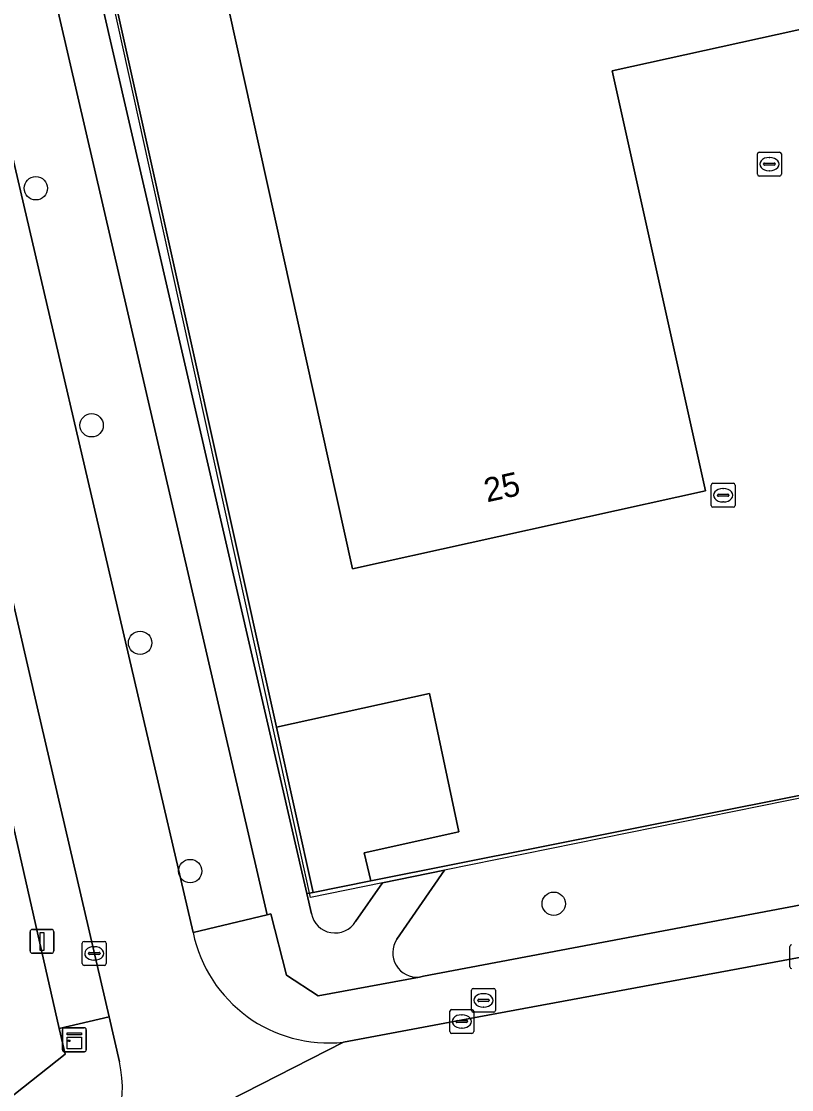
# Model space of a CAD drawing. Extents: x 157320 to 158835, y 386650 to 388491.
# Drawn here: x 157790.58 to 157822.81, y 387591.57 to 387636.29 of the extents above; entities that cross this region are included whole.
import ezdxf

# ---------------------------------------------------------------- set-up
doc = ezdxf.new("R2010")
doc.units = 0
for name, color, linetype in [('IMGEO_Boom', 7, 'Continuous'), ('IMGEO_Brandkraan', 7, 'Continuous'), ('IMGEO_Erf', 7, 'Continuous'), ('IMGEO_Groenvoorziening', 7, 'Continuous'), ('IMGEO_Hek', 7, 'Continuous'), ('IMGEO_Kast', 7, 'Continuous'), ('IMGEO_Kolk', 7, 'Continuous'), ('IMGEO_Lichtmast', 7, 'Continuous'), ('IMGEO_Pand', 7, 'Continuous'), ('IMGEO_Pand_nummerreeks', 7, 'Continuous'), ('IMGEO_Parkeervlak_open', 7, 'Continuous'), ('IMGEO_Rijbaan_lokaal_open', 7, 'Continuous'), ('IMGEO_Rioolput', 7, 'Continuous'), ('IMGEO_Voetpad_halfverhard', 7, 'Continuous'), ('IMGEO_Voetpad_open', 7, 'Continuous')]:
    doc.layers.add(name, color=color, linetype=linetype)

msp = doc.modelspace()

# ---------------------------------------------------------------- linework, layer by layer
at = {"layer": 'IMGEO_Boom'}
for centre in [(157791.189, 387629.303), (157793.524, 387619.382), (157795.552, 387610.277), (157797.646, 387600.723), (157812.856, 387599.356)]:
    msp.add_circle(centre, 0.489, dxfattribs=at)
at = {"layer": 'IMGEO_Brandkraan'}
for p, q in [((157809.418, 387594.886), (157809.418, 387595.738)), ((157809.493, 387595.812), (157810.345, 387595.812)), ((157810.419, 387595.738), (157810.419, 387594.886)), ((157809.677, 387595.306), (157809.677, 387595.318)), ((157810.115, 387595.269), (157809.717, 387595.269)), ((157809.72, 387595.355), (157810.118, 387595.355)), ((157809.906, 387595.592), (157809.931, 387595.592)), ((157810.161, 387595.318), (157810.161, 387595.306)), ((157810.345, 387594.812), (157809.493, 387594.812)), ((157809.929, 387595.032), (157809.904, 387595.032))]:
    msp.add_line(p, q, dxfattribs=at)
for points in [[(157809.418, 387594.886), (157809.418, 387595.738)], [(157809.493, 387595.812), (157810.345, 387595.812)], [(157810.419, 387595.738), (157810.419, 387594.886)], [(157810.345, 387594.812), (157809.493, 387594.812)]]:
    msp.add_lwpolyline(points, dxfattribs=at)
for centre, radius, start, end in [((157809.495, 387595.736), 0.0765, 91.552, 178.448), ((157809.495, 387595.736), 0.0765, 91.552, 178.448), ((157810.343, 387595.736), 0.0765, 1.552, 88.448), ((157810.343, 387595.736), 0.0765, 1.552, 88.448), ((157809.717, 387595.315), 0.0403, 85.8775, 175.7526), ((157809.714, 387595.305), 0.0366, 178.938, 274.7102), ((157810.118, 387595.312), 0.043, 264.8664, 352.4533), ((157810.122, 387595.317), 0.0386, 1.7309, 96.639), ((157809.495, 387594.888), 0.0765, 181.552, 268.448), ((157809.495, 387594.888), 0.0765, 181.552, 268.448), ((157810.343, 387594.888), 0.0765, 271.552, 358.448), ((157810.343, 387594.888), 0.0765, 271.552, 358.448)]:
    msp.add_arc(centre, radius, start, end, dxfattribs=at)
for centre, major_axis, ratio, start_param, end_param in [((157809.905, 387595.312), (-0.387, 0.002), 0.722429, 4.712389, 7.853982), ((157809.93, 387595.312), (-0.39, 0.002), 0.717154, 1.570796, 4.712389)]:
    msp.add_ellipse(centre, major_axis=major_axis, ratio=ratio, start_param=start_param, end_param=end_param, dxfattribs=at)
at = {"layer": 'IMGEO_Erf'}
msp.add_lwpolyline([(157759.456, 387566.947), (157792.41, 387593.054), (157792.165, 387594.133), (157787.221, 387615.937)], dxfattribs=at)
at = {"layer": 'IMGEO_Groenvoorziening'}
for points in [[(157792.188, 387644.685), (157802.528, 387599.779), (157802.788, 387599.832), (157801.253, 387606.747), (157785.269, 387678.768), (157786.315, 387681.625)], [(157789.187, 387645.002), (157786.982, 387644.405), (157789.443, 387633.877), (157797.77, 387598.149), (157800.871, 387598.887), (157790.384, 387644.236)], [(157865.67, 387639.096), (157865.423, 387631.796), (157860.558, 387611.327), (157856.337, 387610.471), (157851.763, 387609.491), (157844.164, 387607.883), (157833.986, 387605.924), (157833.353, 387605.924), (157805.2, 387600.313), (157802.788, 387599.832), (157802.528, 387599.779), (157802.721, 387598.939)], [(157807.241, 387596.288), (157807.403, 387596.318), (157848.015, 387603.998)], [(157804.566, 387598.607), (157805.693, 387600.23), (157808.289, 387600.757), (157806.299, 387597.868)]]:
    msp.add_lwpolyline(points, dxfattribs=at)
msp.add_lwpolyline([(157807.66, 387608.161), (157801.253, 387606.747), (157802.788, 387599.832), (157805.2, 387600.313), (157804.925, 387601.49), (157808.888, 387602.365)], close=True, dxfattribs=at)
for centre, radius, start, end in [((157803.71, 387599.141), 1.009, 191.5627, 328.0353), ((157807.137, 387597.297), 1.014, 145.7065, 275.9005)]:
    msp.add_arc(centre, radius, start, end, dxfattribs=at)
at = {"layer": 'IMGEO_Hek'}
for points in [[(157802.675, 387599.617), (157792.525, 387645.671)], [(157860.558, 387611.327), (157825.921, 387604.336), (157808.289, 387600.757)], [(157808.289, 387600.757), (157805.693, 387600.23)], [(157805.693, 387600.23), (157802.675, 387599.617)]]:
    msp.add_lwpolyline(points, dxfattribs=at)
at = {"layer": 'IMGEO_Kast'}
for p, q in [((157792.301, 387593.234), (157792.301, 387594.075)), ((157792.301, 387594.075), (157792.301, 387593.234)), ((157792.376, 387594.159), (157793.217, 387594.159)), ((157793.217, 387594.159), (157792.376, 387594.159)), ((157793.301, 387594.084), (157793.301, 387593.243)), ((157793.301, 387593.243), (157793.301, 387594.084)), ((157793.226, 387593.159), (157792.385, 387593.159)), ((157792.385, 387593.159), (157793.226, 387593.159))]:
    msp.add_line(p, q, dxfattribs=at)
for points in [[(157792.496, 387593.949), (157793.096, 387593.949), (157793.096, 387593.864), (157792.496, 387593.864), (157792.496, 387593.949)], [(157792.496, 387593.774), (157793.096, 387593.774), (157793.096, 387593.285), (157792.496, 387593.285), (157792.496, 387593.774)]]:
    msp.add_lwpolyline(points, dxfattribs=at)
msp.add_circle((157792.58, 387593.623), 0.0377, dxfattribs=at)
for centre, start, end in [((157792.379, 387594.081), 92.4484, 184.2845), ((157792.379, 387594.081), 92.4484, 184.2845), ((157793.223, 387594.081), 2.4484, 94.2845), ((157793.223, 387594.081), 2.4484, 94.2845), ((157792.379, 387593.237), 182.4484, 274.2845), ((157792.379, 387593.237), 182.4484, 274.2845), ((157793.223, 387593.237), 272.4484, 4.2845), ((157793.223, 387593.237), 272.4484, 4.2845)]:
    msp.add_arc(centre, 0.0779, start, end, dxfattribs=at)
at = {"layer": 'IMGEO_Kolk'}
for p, q in [((157821.38, 387629.889), (157821.38, 387630.741)), ((157821.455, 387630.815), (157822.307, 387630.815)), ((157821.868, 387630.595), (157821.893, 387630.595)), ((157822.381, 387630.741), (157822.381, 387629.889)), ((157821.639, 387630.309), (157821.639, 387630.321)), ((157822.077, 387630.272), (157821.679, 387630.272)), ((157821.682, 387630.358), (157822.08, 387630.358)), ((157822.123, 387630.321), (157822.123, 387630.309)), ((157822.307, 387629.815), (157821.455, 387629.815)), ((157821.891, 387630.035), (157821.866, 387630.035)), ((157793.133, 387596.851), (157793.133, 387597.703)), ((157793.208, 387597.777), (157794.06, 387597.777)), ((157793.621, 387597.557), (157793.646, 387597.557)), ((157794.134, 387597.703), (157794.134, 387596.851)), ((157822.735, 387596.715), (157822.735, 387597.567)), ((157793.392, 387597.271), (157793.392, 387597.283)), ((157793.83, 387597.234), (157793.432, 387597.234)), ((157793.435, 387597.32), (157793.833, 387597.32)), ((157793.644, 387596.997), (157793.619, 387596.997)), ((157793.876, 387597.283), (157793.876, 387597.271)), ((157794.06, 387596.777), (157793.208, 387596.777)), ((157808.51, 387594.002), (157808.51, 387594.854)), ((157808.585, 387594.928), (157809.437, 387594.928)), ((157809.511, 387594.854), (157809.511, 387594.002)), ((157808.769, 387594.422), (157808.769, 387594.434)), ((157809.207, 387594.385), (157808.809, 387594.385)), ((157808.812, 387594.471), (157809.21, 387594.471)), ((157808.998, 387594.708), (157809.023, 387594.708)), ((157809.253, 387594.434), (157809.253, 387594.422)), ((157809.437, 387593.928), (157808.585, 387593.928)), ((157809.021, 387594.148), (157808.996, 387594.148))]:
    msp.add_line(p, q, dxfattribs=at)
for points in [[(157821.38, 387629.889), (157821.38, 387630.741)], [(157821.455, 387630.815), (157822.307, 387630.815)], [(157822.381, 387630.741), (157822.381, 387629.889)], [(157822.307, 387629.815), (157821.455, 387629.815)], [(157793.133, 387596.851), (157793.133, 387597.703)], [(157793.208, 387597.777), (157794.06, 387597.777)], [(157794.134, 387597.703), (157794.134, 387596.851)], [(157822.735, 387596.715), (157822.735, 387597.567)], [(157794.06, 387596.777), (157793.208, 387596.777)], [(157808.51, 387594.002), (157808.51, 387594.854)], [(157808.585, 387594.928), (157809.437, 387594.928)], [(157809.511, 387594.854), (157809.511, 387594.002)], [(157809.437, 387593.928), (157808.585, 387593.928)]]:
    msp.add_lwpolyline(points, dxfattribs=at)
for centre, radius, start, end in [((157821.457, 387630.739), 0.0765, 91.552, 178.448), ((157821.457, 387630.739), 0.0765, 91.552, 178.448), ((157822.305, 387630.739), 0.0765, 1.552, 88.448), ((157822.305, 387630.739), 0.0765, 1.552, 88.448), ((157821.679, 387630.318), 0.0403, 85.8775, 175.7526), ((157821.676, 387630.308), 0.0366, 178.938, 274.7102), ((157822.08, 387630.315), 0.043, 264.8664, 352.4533), ((157822.084, 387630.32), 0.0386, 1.7309, 96.639), ((157821.457, 387629.891), 0.0765, 181.552, 268.448), ((157821.457, 387629.891), 0.0765, 181.552, 268.448), ((157822.305, 387629.891), 0.0765, 271.552, 358.448), ((157822.305, 387629.891), 0.0765, 271.552, 358.448), ((157793.21, 387597.701), 0.0765, 91.552, 178.448), ((157793.21, 387597.701), 0.0765, 91.552, 178.448), ((157794.058, 387597.701), 0.0765, 1.552, 88.448), ((157794.058, 387597.701), 0.0765, 1.552, 88.448), ((157822.812, 387597.565), 0.0765, 91.552, 178.448), ((157822.812, 387597.565), 0.0765, 91.552, 178.448), ((157793.432, 387597.28), 0.0403, 85.8775, 175.7526), ((157793.429, 387597.27), 0.0366, 178.938, 274.7102), ((157793.833, 387597.277), 0.043, 264.8664, 352.4533), ((157793.837, 387597.282), 0.0386, 1.7309, 96.639), ((157793.21, 387596.853), 0.0765, 181.552, 268.448), ((157793.21, 387596.853), 0.0765, 181.552, 268.448), ((157794.058, 387596.853), 0.0765, 271.552, 358.448), ((157794.058, 387596.853), 0.0765, 271.552, 358.448), ((157822.812, 387596.717), 0.0765, 181.552, 268.448), ((157822.812, 387596.717), 0.0765, 181.552, 268.448), ((157808.587, 387594.852), 0.0765, 91.552, 178.448), ((157808.587, 387594.852), 0.0765, 91.552, 178.448), ((157809.435, 387594.852), 0.0765, 1.552, 88.448), ((157809.435, 387594.852), 0.0765, 1.552, 88.448), ((157808.809, 387594.431), 0.0403, 85.8775, 175.7526), ((157808.806, 387594.421), 0.0366, 178.938, 274.7102), ((157809.21, 387594.428), 0.043, 264.8664, 352.4533), ((157809.214, 387594.433), 0.0386, 1.7309, 96.639), ((157808.587, 387594.004), 0.0765, 181.552, 268.448), ((157808.587, 387594.004), 0.0765, 181.552, 268.448), ((157809.435, 387594.004), 0.0765, 271.552, 358.448), ((157809.435, 387594.004), 0.0765, 271.552, 358.448)]:
    msp.add_arc(centre, radius, start, end, dxfattribs=at)
for centre, major_axis, ratio, start_param, end_param in [((157821.867, 387630.315), (-0.387, 0.002), 0.722429, 4.712389, 7.853982), ((157821.892, 387630.315), (-0.39, 0.002), 0.717154, 1.570796, 4.712389), ((157793.62, 387597.277), (-0.387, 0.002), 0.722429, 4.712389, 7.853982), ((157793.645, 387597.277), (-0.39, 0.002), 0.717154, 1.570796, 4.712389), ((157808.997, 387594.428), (-0.387, 0.002), 0.722429, 4.712389, 7.853982), ((157809.022, 387594.428), (-0.39, 0.002), 0.717154, 1.570796, 4.712389)]:
    msp.add_ellipse(centre, major_axis=major_axis, ratio=ratio, start_param=start_param, end_param=end_param, dxfattribs=at)
at = {"layer": 'IMGEO_Lichtmast'}
for p, q in [((157790.948, 387597.38), (157790.948, 387598.18)), ((157790.948, 387598.18), (157790.948, 387597.38)), ((157791.048, 387598.28), (157791.838, 387598.28)), ((157791.838, 387598.28), (157791.048, 387598.28)), ((157791.938, 387598.18), (157791.938, 387597.38)), ((157791.938, 387597.38), (157791.938, 387598.18)), ((157791.838, 387597.28), (157791.048, 387597.28)), ((157791.048, 387597.28), (157791.838, 387597.28))]:
    msp.add_line(p, q, dxfattribs=at)
msp.add_lwpolyline([(157791.368, 387598.155), (157791.518, 387598.155), (157791.518, 387597.405), (157791.368, 387597.405), (157791.368, 387598.155)], dxfattribs=at)
for centre, start, end in [((157791.048, 387598.18), 90, 180), ((157791.048, 387598.18), 90, 180), ((157791.838, 387598.18), 0, 90), ((157791.838, 387598.18), 360, 90), ((157791.048, 387597.38), 180, 270), ((157791.048, 387597.38), 180, 270), ((157791.838, 387597.38), 270, 0), ((157791.838, 387597.38), 270, 0)]:
    msp.add_arc(centre, 0.1, start, end, dxfattribs=at)
at = {"layer": 'IMGEO_Pand'}
msp.add_lwpolyline([(157834.01, 387656.824), (157836.938, 387657.47), (157833.032, 387675.058), (157831.465, 387674.711), (157818.262, 387671.784), (157822.16, 387654.192), (157811.41, 387651.812), (157807.526, 387669.385), (157792.784, 387666.135), (157804.441, 387613.378), (157819.201, 387616.636), (157815.303, 387634.218), (157826.064, 387636.591), (157829.979, 387618.997), (157844.662, 387622.26), (157844.755, 387622.28), (157840.846, 387639.889), (157837.916, 387639.217)], close=True, dxfattribs=at)
at = {"layer": 'IMGEO_Parkeervlak_open'}
msp.add_lwpolyline([(157781, 387643.367), (157786.883, 387617.427), (157786.972, 387617.034), (157787.221, 387615.937), (157792.165, 387594.133), (157794.251, 387594.621), (157791.244, 387607.599), (157784.055, 387638.839)], dxfattribs=at)
at = {"layer": 'IMGEO_Rijbaan_lokaal_open'}
for points in [[(157789.443, 387633.877), (157786.982, 387644.405), (157786.577, 387646.289), (157778.84, 387679.961), (157778.41, 387681.752), (157777.429, 387685.881), (157770.575, 387715.53), (157768.836, 387723.063), (157765.102, 387722.238), (157765.578, 387720.19), (157766.969, 387714.367), (157776.417, 387672.566), (157784.055, 387638.839), (157791.244, 387607.599), (157794.251, 387594.621), (157794.686, 387592.742)], [(157797.77, 387598.149), (157789.443, 387633.877)], [(157847.531, 387601.774), (157838.502, 387600.061), (157823.212, 387597.114), (157808.967, 387594.489), (157804.065, 387593.562), (157792.988, 387587.904), (157790.324, 387585.8), (157762.143, 387563.549), (157762.145, 387563.532), (157753.185, 387556.476)], [(157792.988, 387587.904), (157804.065, 387593.562)]]:
    msp.add_lwpolyline(points, dxfattribs=at)
for centre, radius, start, end in [((157803.438, 387599.315), 5.787, 191.6206, 276.2197), ((157790.019, 387591.663), 4.79, 308.2999, 13.0209)]:
    msp.add_arc(centre, radius, start, end, dxfattribs=at)
at = {"layer": 'IMGEO_Rioolput'}
for p, q in [((157819.445, 387616.028), (157819.445, 387616.88)), ((157819.52, 387616.954), (157820.372, 387616.954)), ((157819.933, 387616.734), (157819.958, 387616.734)), ((157820.446, 387616.88), (157820.446, 387616.028)), ((157819.704, 387616.448), (157819.704, 387616.46)), ((157820.142, 387616.411), (157819.744, 387616.411)), ((157819.747, 387616.497), (157820.145, 387616.497)), ((157820.188, 387616.46), (157820.188, 387616.448)), ((157820.372, 387615.954), (157819.52, 387615.954)), ((157819.956, 387616.174), (157819.931, 387616.174))]:
    msp.add_line(p, q, dxfattribs=at)
for points in [[(157819.445, 387616.028), (157819.445, 387616.88)], [(157819.52, 387616.954), (157820.372, 387616.954)], [(157820.446, 387616.88), (157820.446, 387616.028)], [(157820.372, 387615.954), (157819.52, 387615.954)]]:
    msp.add_lwpolyline(points, dxfattribs=at)
for centre, radius, start, end in [((157819.522, 387616.878), 0.0765, 91.552, 178.448), ((157819.522, 387616.878), 0.0765, 91.552, 178.448), ((157820.37, 387616.878), 0.0765, 1.552, 88.448), ((157820.37, 387616.878), 0.0765, 1.552, 88.448), ((157819.744, 387616.457), 0.0403, 85.8775, 175.7526), ((157819.741, 387616.447), 0.0366, 178.938, 274.7102), ((157820.145, 387616.454), 0.043, 264.8664, 352.4533), ((157820.149, 387616.459), 0.0386, 1.7309, 96.639), ((157819.522, 387616.03), 0.0765, 181.552, 268.448), ((157819.522, 387616.03), 0.0765, 181.552, 268.448), ((157820.37, 387616.03), 0.0765, 271.552, 358.448), ((157820.37, 387616.03), 0.0765, 271.552, 358.448)]:
    msp.add_arc(centre, radius, start, end, dxfattribs=at)
for centre, major_axis, ratio, start_param, end_param in [((157819.932, 387616.454), (-0.387, 0.002), 0.722429, 4.712389, 7.853982), ((157819.957, 387616.454), (-0.39, 0.002), 0.717154, 1.570796, 4.712389)]:
    msp.add_ellipse(centre, major_axis=major_axis, ratio=ratio, start_param=start_param, end_param=end_param, dxfattribs=at)
at = {"layer": 'IMGEO_Voetpad_halfverhard'}
for points in [[(157802.721, 387598.939), (157802.528, 387599.779), (157792.188, 387644.685)], [(157790.384, 387644.236), (157800.871, 387598.887), (157801.024, 387598.927), (157801.679, 387596.36), (157803.002, 387595.497), (157807.241, 387596.288)], [(157806.299, 387597.868), (157808.289, 387600.757), (157805.693, 387600.23), (157804.566, 387598.607)]]:
    msp.add_lwpolyline(points, dxfattribs=at)
for centre, radius, start, end in [((157803.71, 387599.141), 1.009, 191.5627, 328.0353), ((157807.137, 387597.297), 1.014, 145.7065, 275.9005)]:
    msp.add_arc(centre, radius, start, end, dxfattribs=at)
at = {"layer": 'IMGEO_Voetpad_open'}
for points in [[(157785.269, 387678.768), (157801.253, 387606.747), (157807.66, 387608.161), (157808.888, 387602.365), (157804.925, 387601.49), (157805.2, 387600.313), (157833.353, 387605.924), (157831.492, 387615.257), (157845.493, 387618.357), (157844.662, 387622.26), (157829.979, 387618.997), (157826.064, 387636.591), (157815.303, 387634.218), (157819.201, 387616.636), (157804.441, 387613.378), (157792.784, 387666.135)], [(157848.015, 387603.998), (157807.403, 387596.318), (157807.241, 387596.288), (157803.002, 387595.497), (157801.679, 387596.36), (157801.024, 387598.927), (157800.871, 387598.887), (157797.77, 387598.149)], [(157804.065, 387593.562), (157808.967, 387594.489), (157823.212, 387597.114), (157838.502, 387600.061), (157847.531, 387601.774)], [(157794.686, 387592.742), (157794.251, 387594.621), (157792.165, 387594.133), (157792.41, 387593.054), (157759.456, 387566.947)]]:
    msp.add_lwpolyline(points, dxfattribs=at)
for centre, radius, start, end in [((157803.438, 387599.315), 5.787, 191.6206, 276.2197), ((157790.019, 387591.663), 4.79, 308.2999, 13.0209)]:
    msp.add_arc(centre, radius, start, end, dxfattribs=at)

# ---------------------------------------------------------------- texts
at = {"layer": 'IMGEO_Pand_nummerreeks'}
msp.add_text('25', height=1, rotation=12.4446, dxfattribs=at).set_placement((157810.064, 387616.155))

doc.saveas('drawing.dxf')
